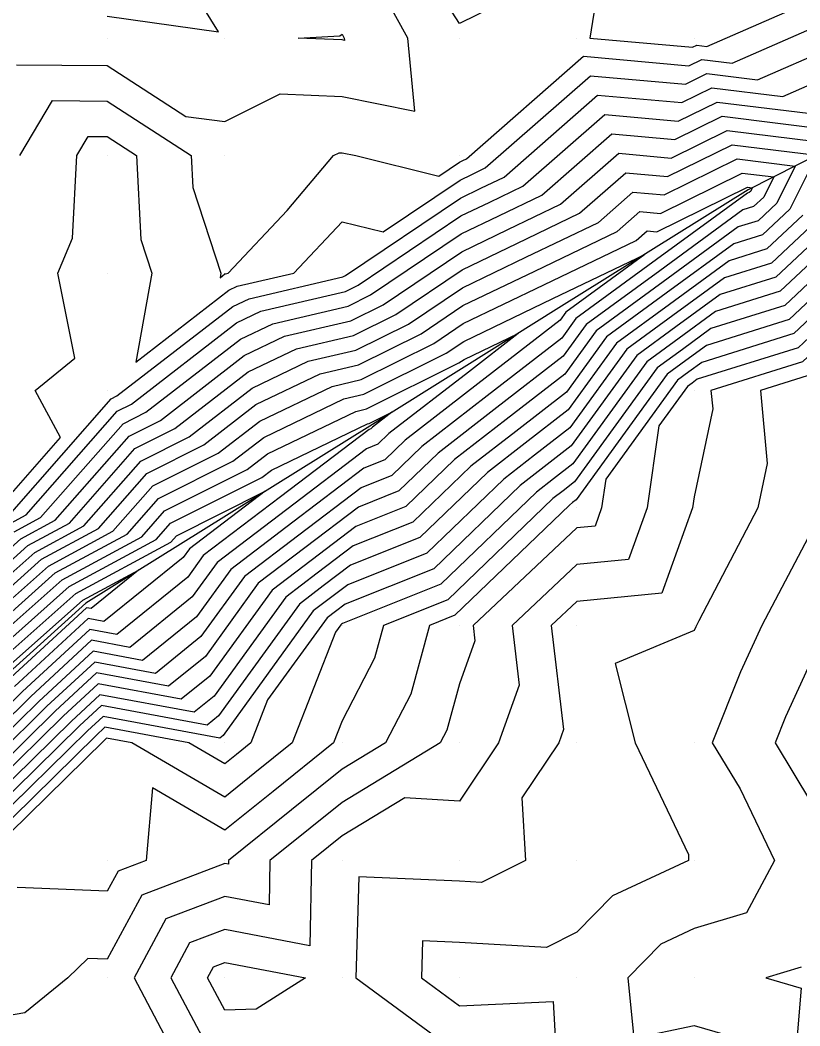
# Model space of a CAD drawing. Extents: x 2188792 to 2191981, y 386090 to 389710.
# Drawn here: x 2191082.8 to 2191149.2, y 388606.2 to 388691.8 of the extents above; entities that cross this region are included whole.
import ezdxf

# ---------------------------------------------------------------- set-up
doc = ezdxf.new("R2010")
doc.units = 0
for name, color, linetype in [('DTM Contours Major', 7, 'Continuous'), ('DTM Contours Minor', 7, 'Continuous'), ('Exist DTM QL2 LIDAR Elevation Point', 7, 'Continuous'), ('PH Exist DTM Breakline', 7, 'Continuous')]:
    doc.layers.add(name, color=color, linetype=linetype)

msp = doc.modelspace()

# ---------------------------------------------------------------- linework, layer by layer
at = {"layer": 'DTM Contours Major'}
for points in [[(2191090.211, 388692.134), (2191099.68, 388690.797), (2191093.817, 388700.266)], [(2191110.213, 388690.107), (2191106.484, 388690.265), (2191110.028, 388690.45), (2191110.213, 388690.589), (2191110.392, 388690.265), (2191110.411, 388690.067), (2191110.213, 388690.107)], [(2191081.679, 388648.804), (2191083.295, 388649.676), (2191091.051, 388658.498), (2191092.263, 388659.106), (2191101.221, 388666.013), (2191103.297, 388667.009), (2191110.497, 388668.687), (2191111.57, 388669.22), (2191120.332, 388675.124), (2191122.798, 388676.308), (2191125.623, 388677.664), (2191132.584, 388683.761), (2191138.853, 388683.2), (2191142.154, 388684.822), (2191149.923, 388683.865)], [(2191080.762, 388642.483), (2191084.61, 388645.894), (2191089.453, 388648.509), (2191093.574, 388653.197), (2191098.429, 388655.631), (2191102.873, 388659.058), (2191108.347, 388661.683), (2191111.623, 388662.446), (2191116.944, 388665.092), (2191120.506, 388667.492), (2191126.635, 388670.435), (2191133.652, 388673.805), (2191135.592, 388675.504), (2191137.339, 388675.347), (2191144.307, 388678.772), (2191146.984, 388678.443), (2191146.135, 388676.735), (2191145.267, 388675.918), (2191144.358, 388675.634), (2191137.285, 388670.466), (2191131.004, 388665.878), (2191129.057, 388663.193), (2191123.391, 388658.803), (2191118.396, 388654.932), (2191115.053, 388651.712), (2191111.608, 388650.338), (2191107.051, 388646.874), (2191103.073, 388643.849), (2191098.568, 388637.626), (2191095.416, 388635.079), (2191089.29, 388636.217), (2191085.764, 388632.959), (2191080.729, 388628.024)], [(2191151.702, 388674.177), (2191147.166, 388669.91), (2191142.415, 388668.425), (2191138.659, 388665.681), (2191135.324, 388663.244), (2191129.741, 388655.548), (2191127.425, 388653.753), (2191125.383, 388652.171), (2191118.036, 388645.093), (2191110.464, 388642.074), (2191109.644, 388641.451), (2191108.928, 388640.906), (2191103.867, 388633.914), (2191102.437, 388630.259), (2191101.204, 388629.267), (2191100.212, 388628.475), (2191097.152, 388630.259), (2191090.006, 388631.587), (2191089.22, 388630.861), (2191080.337, 388622.155)], [(2191157.268, 388671.619), (2191149.066, 388663.902), (2191140.473, 388661.217), (2191140.034, 388660.896), (2191139.643, 388660.611), (2191137.211, 388657.257), (2191136.199, 388650.261), (2191134.61, 388645.866), (2191130.215, 388645.438), (2191124.703, 388640.26), (2191125.308, 388635.166), (2191123.538, 388630.259), (2191120.214, 388625.307), (2191115.549, 388625.594), (2191110.213, 388622.354), (2191109.051, 388621.42), (2191107.598, 388620.258), (2191107.475, 388612.996), (2191100.212, 388614.384), (2191097.227, 388613.242), (2191095.617, 388610.258), (2191100.212, 388601.604)], [(2191081.13, 388637.3), (2191087.541, 388642.984), (2191095.611, 388647.342), (2191096.098, 388647.895), (2191103.651, 388651.683), (2191097.218, 388646.792), (2191096.687, 388646.057), (2191089.927, 388640.597), (2191088.574, 388640.848), (2191082.308, 388635.056)]]:
    msp.add_lwpolyline(points, dxfattribs=at)
at = {"layer": 'DTM Contours Minor'}
for points in [[(2191120.214, 388691.52), (2191114.558, 388700.266), (2191120.214, 388702.923), (2191126.558, 388706.61), (2191126.303, 388700.266), (2191126.061, 388694.419), (2191120.214, 388691.52)], [(2191082.486, 388687.989), (2191090.211, 388687.929), (2191096.893, 388683.583), (2191100.212, 388683.155), (2191104.951, 388685.526), (2191110.213, 388685.302), (2191116.418, 388684.06), (2191115.817, 388690.265), (2191110.395, 388700.084)], [(2191132.546, 388697.935), (2191131.313, 388690.265), (2191140.065, 388689.482), (2191140.43, 388689.662), (2191141.291, 388689.556), (2191151.262, 388693.92)], [(2191160.66, 388696.144), (2191167.118, 388688.687), (2191169.132, 388672.277), (2191160.77, 388675.914), (2191158.976, 388672.303), (2191158.381, 388671.107), (2191149.446, 388662.701), (2191141.642, 388660.262), (2191141.785, 388658.693), (2191140.216, 388651.213), (2191140.078, 388650.261), (2191137.459, 388643.017), (2191130.215, 388642.312), (2191128.032, 388640.26), (2191129.084, 388631.39), (2191128.676, 388630.259), (2191125.535, 388625.579), (2191125.838, 388620.258), (2191122.097, 388618.376), (2191120.214, 388618.485), (2191111.626, 388618.845), (2191111.396, 388610.258), (2191120.214, 388603.754)], [(2191082.764, 388680.264), (2191085.532, 388684.943), (2191090.211, 388684.907), (2191097.35, 388680.264), (2191097.485, 388677.537), (2191099.888, 388670.263), (2191099.817, 388669.868), (2191100.23, 388670.187), (2191100.267, 388670.205), (2191100.519, 388670.263), (2191105.526, 388675.578), (2191109.483, 388680.264), (2191109.97, 388680.508), (2191110.213, 388680.497), (2191111.377, 388680.264), (2191118.465, 388678.516), (2191120.227, 388679.703), (2191120.496, 388679.832), (2191120.805, 388679.98), (2191130.779, 388688.715), (2191139.762, 388687.912), (2191140.861, 388688.452), (2191143.449, 388688.133), (2191151.626, 388691.712)], [(2191080.832, 388650.143), (2191086.212, 388656.263), (2191084.064, 388660.262), (2191087.448, 388663.025), (2191085.993, 388670.263), (2191087.248, 388673.227), (2191087.611, 388680.264), (2191088.577, 388681.898), (2191090.211, 388681.885), (2191092.704, 388680.264), (2191093.058, 388673.11), (2191093.998, 388670.263), (2191092.629, 388662.681), (2191100.56, 388668.796), (2191101.277, 388669.139), (2191106.1, 388670.263), (2191110.213, 388674.628), (2191113.714, 388673.765), (2191120.262, 388678.176), (2191121.263, 388678.657), (2191122.411, 388679.208), (2191131.381, 388687.064), (2191139.459, 388686.341), (2191141.292, 388687.242), (2191145.607, 388686.71), (2191151.99, 388689.504)], [(2191082.064, 388649.91), (2191090.546, 388659.559), (2191091.029, 388659.801), (2191100.891, 388667.404), (2191102.287, 388668.074), (2191110.272, 388669.935), (2191110.496, 388670.046), (2191120.297, 388676.65), (2191122.031, 388677.483), (2191124.017, 388678.436), (2191131.983, 388685.412), (2191139.156, 388684.771), (2191141.723, 388686.032), (2191147.765, 388685.288), (2191152.354, 388687.296)], [(2191082.265, 388648.222), (2191084.527, 388649.443), (2191091.555, 388657.438), (2191093.496, 388658.411), (2191101.552, 388664.622), (2191104.307, 388665.944), (2191110.722, 388667.439), (2191112.645, 388668.395), (2191120.367, 388673.597), (2191123.565, 388675.134), (2191127.229, 388676.893), (2191133.186, 388682.109), (2191138.55, 388681.63), (2191142.584, 388683.612), (2191152.081, 388682.442)], [(2191080.541, 388645.592), (2191082.851, 388647.64), (2191085.758, 388649.21), (2191092.06, 388656.378), (2191094.729, 388657.716), (2191101.882, 388663.231), (2191105.317, 388664.879), (2191110.948, 388666.191), (2191113.72, 388667.569), (2191120.402, 388672.071), (2191124.333, 388673.959), (2191128.834, 388676.121), (2191133.787, 388680.458), (2191138.247, 388680.059), (2191143.015, 388682.402), (2191152.475, 388681.237)], [(2191080.615, 388644.555), (2191083.437, 388647.058), (2191086.99, 388648.976), (2191092.565, 388655.317), (2191095.963, 388657.021), (2191102.212, 388661.84), (2191106.327, 388663.813), (2191111.173, 388664.943), (2191114.794, 388666.743), (2191120.437, 388670.545), (2191125.1, 388672.784), (2191130.44, 388675.349), (2191134.389, 388678.807), (2191137.944, 388678.489), (2191143.446, 388681.192), (2191150.645, 388680.305), (2191148.362, 388675.711), (2191146.027, 388673.515), (2191143.581, 388672.75), (2191137.834, 388668.552), (2191132.732, 388664.824), (2191129.331, 388660.135), (2191125.005, 388656.783), (2191121.191, 388653.828), (2191116.246, 388649.065), (2191111.15, 388647.033), (2191108.088, 388644.704), (2191105.415, 388642.672), (2191099.321, 388634.253), (2191097.612, 388632.872), (2191089.576, 388634.365), (2191087.147, 388632.119), (2191080.572, 388625.677)], [(2191080.688, 388643.519), (2191084.024, 388646.476), (2191088.222, 388648.743), (2191093.069, 388654.257), (2191097.196, 388656.326), (2191102.543, 388660.449), (2191107.337, 388662.748), (2191111.398, 388663.695), (2191115.869, 388665.918), (2191120.471, 388669.019), (2191125.867, 388671.61), (2191132.046, 388674.577), (2191134.99, 388677.155), (2191137.642, 388676.918), (2191143.877, 388679.982), (2191148.814, 388679.374), (2191147.249, 388676.223), (2191145.647, 388674.716), (2191143.969, 388674.192), (2191137.56, 388669.509), (2191131.868, 388665.351), (2191129.194, 388661.664), (2191124.198, 388657.793), (2191119.793, 388654.38), (2191115.649, 388650.388), (2191111.379, 388648.686), (2191107.57, 388645.789), (2191104.244, 388643.261), (2191098.945, 388635.939), (2191096.514, 388633.976), (2191089.433, 388635.291), (2191086.455, 388632.539), (2191080.651, 388626.851)], [(2191080.836, 388641.446), (2191085.196, 388645.312), (2191090.685, 388648.276), (2191094.079, 388652.136), (2191099.663, 388654.937), (2191103.203, 388657.667), (2191109.357, 388660.618), (2191111.848, 388661.198), (2191118.019, 388664.266), (2191120.541, 388665.966), (2191127.402, 388669.261), (2191135.258, 388673.033), (2191136.193, 388673.852), (2191137.036, 388673.777), (2191144.738, 388677.562), (2191145.154, 388677.511), (2191145.022, 388677.246), (2191144.887, 388677.119), (2191144.746, 388677.075), (2191137.01, 388671.423), (2191130.14, 388666.404), (2191128.92, 388664.722), (2191122.584, 388659.812), (2191116.998, 388655.484), (2191114.456, 388653.036), (2191111.837, 388651.991), (2191106.532, 388647.958), (2191101.902, 388644.438), (2191098.192, 388639.312), (2191094.318, 388636.183), (2191089.147, 388637.144), (2191085.073, 388633.378), (2191080.808, 388629.198)], [(2191150.588, 388674.688), (2191146.787, 388671.112), (2191142.804, 388669.867), (2191138.384, 388666.638), (2191134.46, 388663.771), (2191129.604, 388657.077), (2191126.618, 388654.763), (2191123.985, 388652.723), (2191117.439, 388646.417), (2191110.693, 388643.727), (2191109.125, 388642.535), (2191107.757, 388641.495), (2191100.073, 388630.88), (2191099.808, 388630.665), (2191089.863, 388632.513), (2191088.529, 388631.28), (2191080.415, 388623.329)], [(2191149.475, 388675.2), (2191146.407, 388672.313), (2191143.192, 388671.309), (2191138.109, 388667.595), (2191133.596, 388664.298), (2191129.468, 388658.606), (2191125.811, 388655.773), (2191122.588, 388653.275), (2191116.842, 388647.741), (2191110.921, 388645.38), (2191108.607, 388643.62), (2191106.586, 388642.083), (2191099.697, 388632.566), (2191098.71, 388631.769), (2191089.719, 388633.439), (2191087.838, 388631.7), (2191080.494, 388624.503)], [(2191152.815, 388673.665), (2191147.546, 388668.709), (2191142.027, 388666.984), (2191138.934, 388664.724), (2191136.188, 388662.718), (2191129.878, 388654.019), (2191128.232, 388652.743), (2191126.78, 388651.618), (2191118.632, 388643.77), (2191110.235, 388640.422), (2191110.162, 388640.366), (2191110.099, 388640.318), (2191109.649, 388639.697), (2191105.958, 388630.259), (2191102.773, 388627.698), (2191100.212, 388625.651), (2191092.31, 388630.259), (2191090.149, 388630.661), (2191089.911, 388630.441), (2191080.258, 388620.981)], [(2191153.928, 388673.153), (2191147.926, 388667.507), (2191141.638, 388665.542), (2191139.209, 388663.767), (2191137.052, 388662.191), (2191130.015, 388652.49), (2191129.039, 388651.733), (2191128.178, 388651.066), (2191119.229, 388642.446), (2191113.748, 388640.26), (2191112.985, 388637.488), (2191110.213, 388632.136), (2191109.479, 388630.259), (2191104.343, 388626.128), (2191100.212, 388622.828), (2191094.048, 388626.422), (2191093.525, 388620.258), (2191091.128, 388619.342), (2191090.211, 388617.642), (2191082.53, 388617.939)], [(2191155.041, 388672.642), (2191148.306, 388666.305), (2191141.25, 388664.101), (2191139.484, 388662.81), (2191137.916, 388661.665), (2191130.152, 388650.961), (2191129.846, 388650.723), (2191129.575, 388650.514), (2191119.825, 388641.122), (2191117.664, 388640.26), (2191116.057, 388634.416), (2191113.904, 388630.259), (2191110.213, 388628.018), (2191105.912, 388624.559), (2191100.53, 388620.258), (2191100.525, 388619.946), (2191100.212, 388620.006), (2191093.161, 388617.308), (2191090.211, 388611.841), (2191088.564, 388611.905), (2191086.836, 388610.258), (2191083.183, 388607.284), (2191080.21, 388606.774)], [(2191156.155, 388672.13), (2191148.686, 388665.104), (2191140.862, 388662.659), (2191139.759, 388661.853), (2191138.779, 388661.138), (2191132.675, 388652.722), (2191132.319, 388650.261), (2191131.761, 388648.716), (2191130.215, 388648.565), (2191121.375, 388640.26), (2191121.532, 388638.943), (2191120.214, 388635.288), (2191119.129, 388631.344), (2191118.568, 388630.259), (2191110.213, 388625.186), (2191107.482, 388622.989), (2191104.064, 388620.258), (2191104, 388616.471), (2191100.212, 388617.195), (2191095.194, 388615.275), (2191092.487, 388610.258), (2191095.063, 388605.406)], [(2191080.909, 388640.41), (2191085.782, 388644.73), (2191091.916, 388648.042), (2191094.583, 388651.076), (2191100.896, 388654.242), (2191103.534, 388656.275), (2191110.367, 388659.553), (2191112.073, 388659.95), (2191119.093, 388663.441), (2191120.576, 388664.44), (2191128.169, 388668.086), (2191136.012, 388671.852), (2191129.276, 388666.931), (2191128.783, 388666.251), (2191121.777, 388660.822), (2191115.601, 388656.037), (2191113.86, 388654.359), (2191112.065, 388653.644), (2191106.014, 388649.043), (2191100.731, 388645.026), (2191097.816, 388640.998), (2191093.22, 388637.286), (2191089.004, 388638.07), (2191084.382, 388633.798), (2191080.886, 388630.372)], [(2191080.983, 388639.373), (2191086.369, 388644.148), (2191093.148, 388647.809), (2191095.088, 388650.016), (2191102.129, 388653.547), (2191103.864, 388654.884), (2191111.377, 388658.488), (2191112.298, 388658.702), (2191120.168, 388662.615), (2191120.611, 388662.914), (2191125.225, 388665.129), (2191120.97, 388661.832), (2191114.203, 388656.589), (2191113.263, 388655.683), (2191112.294, 388655.297), (2191105.495, 388650.127), (2191099.56, 388645.615), (2191097.439, 388642.685), (2191092.122, 388638.39), (2191088.861, 388638.996), (2191083.691, 388634.217), (2191080.965, 388631.546)], [(2191149.826, 388661.499), (2191145.867, 388660.262), (2191146.434, 388654.044), (2191145.641, 388650.261), (2191140.6, 388640.645), (2191140.397, 388640.26), (2191140.34, 388640.136), (2191140.216, 388639.825), (2191133.468, 388637.007), (2191135.169, 388630.259), (2191139.714, 388620.76), (2191139.736, 388620.258), (2191133.24, 388617.234), (2191130.215, 388614.148), (2191127.627, 388612.846), (2191120.214, 388613.276), (2191117.063, 388613.408), (2191116.979, 388610.258), (2191120.214, 388607.872), (2191128.195, 388608.238), (2191128.658, 388600.257)], [(2191081.056, 388638.337), (2191086.955, 388643.566), (2191094.38, 388647.575), (2191095.593, 388648.955), (2191103.362, 388652.852), (2191104.194, 388653.493), (2191112.387, 388657.422), (2191112.523, 388657.454), (2191114.438, 388658.406), (2191112.806, 388657.141), (2191112.666, 388657.007), (2191112.523, 388656.95), (2191104.977, 388651.212), (2191098.389, 388646.203), (2191097.063, 388644.371), (2191091.025, 388639.493), (2191088.717, 388639.922), (2191082.999, 388634.637), (2191081.044, 388632.72)], [(2191150.217, 388648.285), (2191145.984, 388640.26), (2191144.167, 388636.309), (2191141.75, 388630.259), (2191144.117, 388626.358), (2191147.041, 388620.258), (2191144.68, 388615.795), (2191140.216, 388614.45), (2191137.355, 388613.118), (2191134.551, 388610.258), (2191135.082, 388605.124), (2191140.216, 388606.198), (2191144.815, 388604.856)], [(2191081.203, 388636.264), (2191088.127, 388642.402), (2191092.864, 388644.96), (2191088.829, 388641.7), (2191088.431, 388641.774), (2191081.617, 388635.476)], [(2191150.217, 388637.314), (2191147.995, 388632.481), (2191147.107, 388630.259), (2191150.217, 388625.133)], [(2191099.26, 388611.209), (2191100.212, 388611.573), (2191107.095, 388610.258), (2191102.883, 388607.586), (2191100.212, 388607.499), (2191098.747, 388610.258), (2191099.26, 388611.209)], [(2191149.315, 388611.159), (2191146.322, 388610.258), (2191149.337, 388609.378), (2191148.425, 388598.512)]]:
    msp.add_lwpolyline(points, dxfattribs=at)
at = {"layer": 'Exist DTM QL2 LIDAR Elevation Point'}
for p, q in [((2191090.211, 388690.265), (2191090.211, 388690.265)), ((2191100.212, 388690.265), (2191100.212, 388690.265)), ((2191110.213, 388690.265), (2191110.213, 388690.265)), ((2191120.214, 388690.265), (2191120.214, 388690.265)), ((2191130.215, 388690.265), (2191130.215, 388690.265)), ((2191140.216, 388690.265), (2191140.216, 388690.265)), ((2191090.211, 388680.264), (2191090.211, 388680.264)), ((2191100.212, 388680.264), (2191100.212, 388680.264)), ((2191110.213, 388680.264), (2191110.213, 388680.264)), ((2191120.214, 388680.264), (2191120.214, 388680.264)), ((2191090.211, 388670.263), (2191090.211, 388670.263)), ((2191100.212, 388670.263), (2191100.212, 388670.263)), ((2191110.213, 388670.263), (2191110.213, 388670.263)), ((2191090.211, 388660.262), (2191090.211, 388660.262)), ((2191140.216, 388660.262), (2191140.216, 388660.262)), ((2191130.215, 388650.261), (2191130.215, 388650.261)), ((2191140.216, 388650.261), (2191140.216, 388650.261)), ((2191110.213, 388640.26), (2191110.213, 388640.26)), ((2191120.214, 388640.26), (2191120.214, 388640.26)), ((2191130.215, 388640.26), (2191130.215, 388640.26)), ((2191140.216, 388640.26), (2191140.216, 388640.26)), ((2191090.211, 388630.259), (2191090.211, 388630.259)), ((2191100.212, 388630.259), (2191100.212, 388630.259)), ((2191110.213, 388630.259), (2191110.213, 388630.259)), ((2191120.214, 388630.259), (2191120.214, 388630.259)), ((2191130.215, 388630.259), (2191130.215, 388630.259)), ((2191140.216, 388630.259), (2191140.216, 388630.259)), ((2191090.211, 388620.258), (2191090.211, 388620.258)), ((2191100.212, 388620.258), (2191100.212, 388620.258)), ((2191110.213, 388620.258), (2191110.213, 388620.258)), ((2191120.214, 388620.258), (2191120.214, 388620.258)), ((2191130.215, 388620.258), (2191130.215, 388620.258)), ((2191140.216, 388620.258), (2191140.216, 388620.258)), ((2191090.211, 388610.258), (2191090.211, 388610.258)), ((2191100.212, 388610.258), (2191100.212, 388610.258)), ((2191110.213, 388610.258), (2191110.213, 388610.258)), ((2191120.214, 388610.258), (2191120.214, 388610.258)), ((2191130.215, 388610.258), (2191130.215, 388610.258)), ((2191140.216, 388610.258), (2191140.216, 388610.258))]:
    msp.add_line(p, q, dxfattribs=at)
at = {"layer": 'PH Exist DTM Breakline'}
msp.add_lwpolyline([(2191170.219, 388690.265), (2191161.752, 388685.957), (2191153.284, 388681.648), (2191144.817, 388677.34), (2191136.754, 388672.314), (2191128.69, 388667.289), (2191120.626, 388662.263), (2191112.563, 388657.237), (2191104.499, 388652.211), (2191096.435, 388647.186), (2191088.371, 388642.16), (2191081.243, 388635.703)], dxfattribs=at)

doc.saveas('drawing.dxf')
